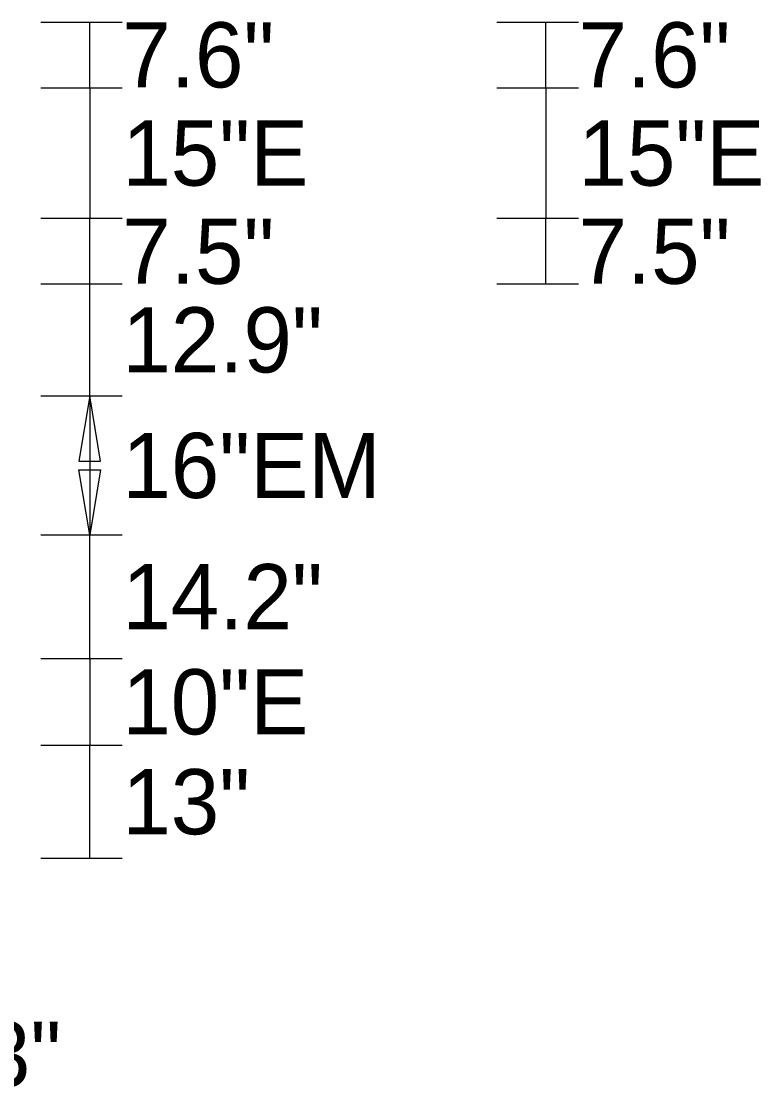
# Model space of a CAD drawing. Extents: x 1806251 to 1809821, y 414895 to 422886.
# Drawn here: x 1809678.439 to 1809679.29, y 415341.786 to 415343.013 of the extents above; entities that cross this region are included whole.
import ezdxf

# ---------------------------------------------------------------- set-up
doc = ezdxf.new("R2010")
doc.units = 0
doc.layers.add('GSDIMS', color=7, linetype='Continuous')

msp = doc.modelspace()

# ---------------------------------------------------------------- linework, layer by layer
at = {"layer": 'GSDIMS'}
for p, q in [((1809678.4618, 415343.0121), (1809678.5556, 415343.0121)), ((1809678.5181, 415342.9366), (1809678.5181, 415343.0121)), ((1809678.9868, 415343.0121), (1809679.0806, 415343.0121)), ((1809679.0431, 415342.9366), (1809679.0431, 415343.0121)), ((1809678.4618, 415342.9366), (1809678.5556, 415342.9366)), ((1809678.4618, 415342.9366), (1809678.5556, 415342.9366)), ((1809678.5181, 415342.9366), (1809678.5181, 415342.7866)), ((1809678.9868, 415342.9366), (1809679.0806, 415342.9366)), ((1809678.9868, 415342.9366), (1809679.0806, 415342.9366)), ((1809679.0431, 415342.9366), (1809679.0431, 415342.7866)), ((1809678.4618, 415342.7866), (1809678.5556, 415342.7866)), ((1809678.4618, 415342.7866), (1809678.5556, 415342.7866)), ((1809678.5181, 415342.7111), (1809678.5181, 415342.7866)), ((1809678.9868, 415342.7866), (1809679.0806, 415342.7866)), ((1809678.9868, 415342.7866), (1809679.0806, 415342.7866)), ((1809679.0431, 415342.7111), (1809679.0431, 415342.7866)), ((1809678.4618, 415342.7111), (1809678.5556, 415342.7111)), ((1809678.4618, 415342.7111), (1809678.5556, 415342.7111)), ((1809678.5181, 415342.5821), (1809678.5181, 415342.7111)), ((1809678.9868, 415342.7111), (1809679.0806, 415342.7111)), ((1809678.4618, 415342.5821), (1809678.5556, 415342.5821)), ((1809678.4618, 415342.5821), (1809678.5556, 415342.5821)), ((1809678.5181, 415342.5821), (1809678.5181, 415342.4221)), ((1809678.4618, 415342.4221), (1809678.5556, 415342.4221)), ((1809678.4618, 415342.4221), (1809678.5556, 415342.4221)), ((1809678.5181, 415342.2801), (1809678.5181, 415342.4221)), ((1809678.4618, 415342.2801), (1809678.5556, 415342.2801)), ((1809678.4618, 415342.2801), (1809678.5556, 415342.2801)), ((1809678.5181, 415342.2801), (1809678.5181, 415342.1801)), ((1809678.4618, 415342.1801), (1809678.5556, 415342.1801)), ((1809678.4618, 415342.1801), (1809678.5556, 415342.1801)), ((1809678.5181, 415342.0501), (1809678.5181, 415342.1801)), ((1809678.4618, 415342.0501), (1809678.5556, 415342.0501))]:
    msp.add_line(p, q, dxfattribs=at)
for points in [[(1809678.5181, 415342.5821), (1809678.5056, 415342.5071), (1809678.5306, 415342.5071)], [(1809678.5181, 415342.4221), (1809678.5056, 415342.4971), (1809678.5306, 415342.4971)]]:
    msp.add_lwpolyline(points, close=True, dxfattribs=at)

# ---------------------------------------------------------------- texts
for s, p in [('7.6"', (1809678.5556, 415342.9371)), ('7.6"', (1809679.0806, 415342.9371)), ('15"E', (1809678.5556, 415342.8241)), ('15"E', (1809679.0806, 415342.8241)), ('7.5"', (1809678.5556, 415342.7111)), ('7.5"', (1809679.0806, 415342.7111)), ('12.9"', (1809678.5556, 415342.6091)), ('16"EM', (1809678.5556, 415342.4646)), ('14.2"', (1809678.5556, 415342.3136)), ('10"E', (1809678.5556, 415342.1926)), ('13"', (1809678.5556, 415342.0776)), ('10.3"', (1809678.2546, 415341.7871))]:
    msp.add_text(s, height=0.075, dxfattribs=at).set_placement(p)

doc.saveas('drawing.dxf')
